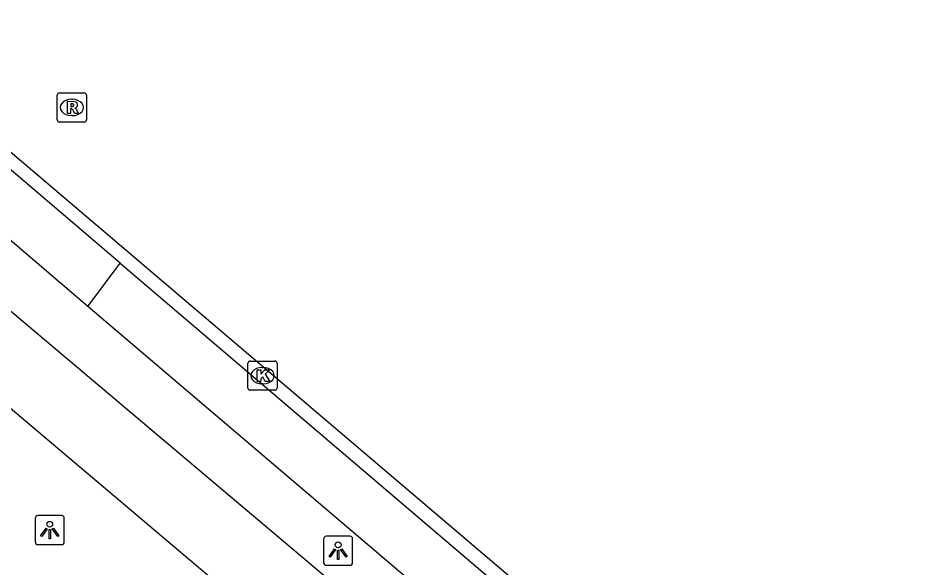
# Model space of a CAD drawing. Extents: x 162347 to 162868, y 381221 to 381813.
# Drawn here: x 162803.24 to 162834.42, y 381558.65 to 381577.53 of the extents above; entities that cross this region are included whole.
import ezdxf

# ---------------------------------------------------------------- set-up
doc = ezdxf.new("R2010")
doc.units = 0
for name, color, linetype in [('IMGEO_Berm_open', 7, 'Continuous'), ('IMGEO_Fietspad_gesloten', 7, 'Continuous'), ('IMGEO_Kolk', 7, 'Continuous'), ('IMGEO_Lichtpunt', 7, 'Continuous'), ('IMGEO_Parkeervlak_open', 7, 'Continuous'), ('IMGEO_Rijbaan_lokaal_gesloten', 7, 'Continuous'), ('IMGEO_Rijbaan_lokaal_open', 7, 'Continuous'), ('IMGEO_Rioolput', 7, 'Continuous')]:
    doc.layers.add(name, color=color, linetype=linetype)

msp = doc.modelspace()

# ---------------------------------------------------------------- linework, layer by layer
at = {"layer": 'IMGEO_Berm_open'}
msp.add_lwpolyline([(162805.642, 381567.628), (162801.035, 381571.562)], dxfattribs=at)
at = {"layer": 'IMGEO_Fietspad_gesloten'}
for points in [[(162799.811, 381570.151), (162817.483, 381555.246)], [(162800.436, 381566.273), (162829.055, 381542.09), (162840.499, 381532.368)]]:
    msp.add_lwpolyline(points, dxfattribs=at)
at = {"layer": 'IMGEO_Kolk'}
for p, q in [((162811.138, 381564.827), (162811.138, 381565.679)), ((162811.213, 381565.753), (162812.065, 381565.753)), ((162812.139, 381565.679), (162812.139, 381564.827)), ((162811.626, 381565.533), (162811.651, 381565.533)), ((162812.065, 381564.753), (162811.213, 381564.753)), ((162811.649, 381564.973), (162811.624, 381564.973))]:
    msp.add_line(p, q, dxfattribs=at)
for points in [[(162811.138, 381564.827), (162811.138, 381565.679)], [(162811.213, 381565.753), (162812.065, 381565.753)], [(162812.139, 381565.679), (162812.139, 381564.827)], [(162811.459, 381565.453), (162811.582, 381565.453), (162811.582, 381565.302), (162811.712, 381565.453), (162811.876, 381565.453), (162811.73, 381565.302), (162811.883, 381565.053), (162811.731, 381565.053), (162811.646, 381565.217), (162811.582, 381565.15), (162811.582, 381565.053), (162811.459, 381565.053), (162811.459, 381565.453)], [(162812.065, 381564.753), (162811.213, 381564.753)]]:
    msp.add_lwpolyline(points, dxfattribs=at)
for centre, start, end in [((162811.215, 381565.677), 91.552, 178.448), ((162811.215, 381565.677), 91.552, 178.448), ((162812.063, 381565.677), 1.552, 88.448), ((162812.063, 381565.677), 1.552, 88.448), ((162811.215, 381564.829), 181.552, 268.448), ((162811.215, 381564.829), 181.552, 268.448), ((162812.063, 381564.829), 271.552, 358.448), ((162812.063, 381564.829), 271.552, 358.448)]:
    msp.add_arc(centre, 0.0765, start, end, dxfattribs=at)
for centre, major_axis, ratio, start_param, end_param in [((162811.625, 381565.253), (-0.387, 0.002), 0.722429, 4.712389, 7.853982), ((162811.65, 381565.253), (-0.39, 0.002), 0.717154, 1.570796, 4.712389)]:
    msp.add_ellipse(centre, major_axis=major_axis, ratio=ratio, start_param=start_param, end_param=end_param, dxfattribs=at)
at = {"layer": 'IMGEO_Lichtpunt'}
for p, q in [((162804.732, 381560.447), (162803.924, 381560.447)), ((162804.732, 381560.447), (162803.924, 381560.447)), ((162803.83, 381560.352), (162803.83, 381559.545)), ((162803.83, 381560.352), (162803.83, 381559.545)), ((162804.826, 381559.545), (162804.826, 381560.352)), ((162804.826, 381559.545), (162804.826, 381560.352)), ((162814.637, 381559.738), (162813.829, 381559.738)), ((162814.637, 381559.738), (162813.829, 381559.738)), ((162803.924, 381559.451), (162804.732, 381559.451)), ((162803.924, 381559.451), (162804.732, 381559.451)), ((162813.735, 381559.643), (162813.735, 381558.836)), ((162813.735, 381559.643), (162813.735, 381558.836)), ((162814.731, 381558.836), (162814.731, 381559.643)), ((162814.731, 381558.836), (162814.731, 381559.643)), ((162813.829, 381558.742), (162814.637, 381558.742)), ((162813.829, 381558.742), (162814.637, 381558.742))]:
    msp.add_line(p, q, dxfattribs=at)
for points in [[(162804.204, 381560.016), (162804.243, 381559.988), (162804.055, 381559.726), (162804.017, 381559.753), (162804.204, 381560.016)], [(162804.306, 381559.968), (162804.353, 381559.968), (162804.353, 381559.646), (162804.306, 381559.646), (162804.306, 381559.968)], [(162804.416, 381559.988), (162804.454, 381560.015), (162804.641, 381559.753), (162804.602, 381559.725), (162804.416, 381559.988)], [(162814.109, 381559.307), (162814.148, 381559.279), (162813.96, 381559.017), (162813.922, 381559.044), (162814.109, 381559.307)], [(162814.211, 381559.259), (162814.258, 381559.259), (162814.258, 381558.937), (162814.211, 381558.937), (162814.211, 381559.259)], [(162814.321, 381559.279), (162814.359, 381559.306), (162814.546, 381559.044), (162814.507, 381559.016), (162814.321, 381559.279)]]:
    msp.add_lwpolyline(points, dxfattribs=at)
for centre in [(162804.329, 381560.15), (162814.234, 381559.441)]:
    msp.add_circle(centre, 0.0994, dxfattribs=at)
for centre, start, end in [((162803.924, 381560.352), 90, 180), ((162803.924, 381560.352), 90, 180), ((162804.732, 381560.352), 0, 90), ((162804.732, 381560.352), 0, 90), ((162813.829, 381559.643), 90, 180), ((162813.829, 381559.643), 90, 180), ((162814.637, 381559.643), 0, 90), ((162814.637, 381559.643), 0, 90), ((162803.924, 381559.545), 180, 270), ((162803.924, 381559.545), 180, 270), ((162804.732, 381559.545), 270, 0), ((162804.732, 381559.545), 270, 360), ((162813.829, 381558.836), 180, 270), ((162813.829, 381558.836), 180, 270), ((162814.637, 381558.836), 270, 0), ((162814.637, 381558.836), 270, 360)]:
    msp.add_arc(centre, 0.0946, start, end, dxfattribs=at)
at = {"layer": 'IMGEO_Parkeervlak_open'}
for points in [[(162805.642, 381567.628), (162806.751, 381569.117)], [(162830.852, 381546.13), (162827.998, 381548.604), (162805.642, 381567.628)]]:
    msp.add_lwpolyline(points, dxfattribs=at)
at = {"layer": 'IMGEO_Rijbaan_lokaal_gesloten'}
msp.add_lwpolyline([(162761.412, 381608.404), (162802.506, 381573.344), (162829.77, 381550.157), (162832.081, 381548.137)], dxfattribs=at)
at = {"layer": 'IMGEO_Rijbaan_lokaal_open'}
for points in [[(162806.751, 381569.117), (162802.217, 381572.973)], [(162806.751, 381569.117), (162831.817, 381547.757)]]:
    msp.add_lwpolyline(points, dxfattribs=at)
at = {"layer": 'IMGEO_Rioolput'}
for p, q in [((162804.589, 381574.04), (162804.589, 381574.892)), ((162804.664, 381574.966), (162805.516, 381574.966)), ((162805.077, 381574.746), (162805.102, 381574.746)), ((162805.59, 381574.892), (162805.59, 381574.04)), ((162805.1, 381574.186), (162805.075, 381574.186)), ((162805.516, 381573.966), (162804.664, 381573.966))]:
    msp.add_line(p, q, dxfattribs=at)
for points in [[(162804.589, 381574.04), (162804.589, 381574.892)], [(162804.664, 381574.966), (162805.516, 381574.966)], [(162805.59, 381574.892), (162805.59, 381574.04)], [(162805.178, 381574.664), (162804.926, 381574.666), (162804.926, 381574.266)], [(162804.926, 381574.266), (162805.05, 381574.266), (162805.05, 381574.428), (162805.061, 381574.428)], [(162805.104, 381574.585), (162805.05, 381574.585), (162805.05, 381574.504)], [(162805.05, 381574.504), (162805.102, 381574.504)], [(162805.108, 381574.399), (162805.179, 381574.266), (162805.319, 381574.266), (162805.254, 381574.392)], [(162805.516, 381573.966), (162804.664, 381573.966)]]:
    msp.add_lwpolyline(points, dxfattribs=at)
for centre, radius, start, end in [((162804.666, 381574.89), 0.0765, 91.552, 178.448), ((162804.666, 381574.89), 0.0765, 91.552, 178.448), ((162805.514, 381574.89), 0.0765, 1.552, 88.448), ((162805.514, 381574.89), 0.0765, 1.552, 88.448), ((162805.06, 381574.375), 0.0533, 26.0293, 88.6989), ((162805.086, 381574.693), 0.19, 274.7715, 282.9687), ((162805.11, 381574.489), 0.0964, 77.0061, 93.1865), ((162805.124, 381574.546), 0.0378, 276.6634, 79.6772), ((162805.177, 381574.554), 0.109, 350.3612, 89.416), ((162805.175, 381574.554), 0.112, 277.5842, 350.9817), ((162805.159, 381574.339), 0.108, 29.5134, 73.7905), ((162804.666, 381574.042), 0.0765, 181.552, 268.448), ((162804.666, 381574.042), 0.0765, 181.552, 268.448), ((162805.514, 381574.042), 0.0765, 271.552, 358.448), ((162805.514, 381574.042), 0.0765, 271.552, 358.448)]:
    msp.add_arc(centre, radius, start, end, dxfattribs=at)
for centre, major_axis, ratio, start_param, end_param in [((162805.076, 381574.466), (-0.387, 0.002), 0.722429, 4.712389, 7.853982), ((162805.101, 381574.466), (-0.39, 0.002), 0.717154, 1.570796, 4.712389)]:
    msp.add_ellipse(centre, major_axis=major_axis, ratio=ratio, start_param=start_param, end_param=end_param, dxfattribs=at)

doc.saveas('drawing.dxf')
